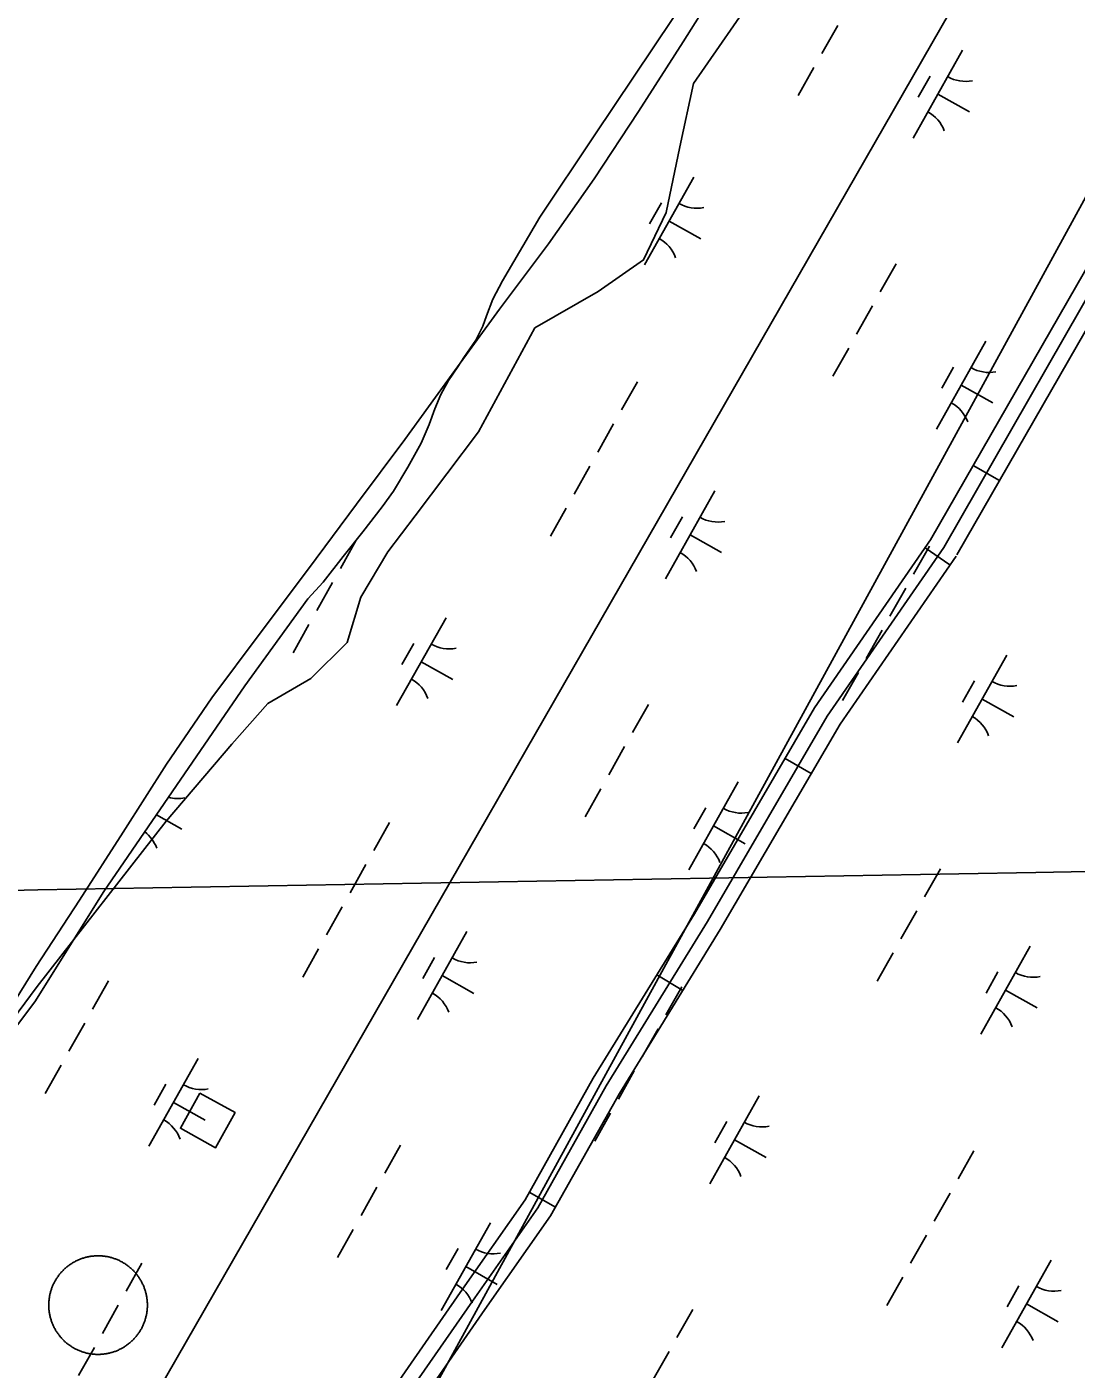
# Model space of a CAD drawing. Extents: x 3913936 to 3933962, y 195330 to 217741.
# Drawn here: x 3926700 to 3927221, y 205482 to 206148 of the extents above; entities that cross this region are included whole.
import ezdxf

# ---------------------------------------------------------------- set-up
doc = ezdxf.new("R2010")
doc.units = 0
for name, color, linetype in [('V-BLDG-OTLN', 7, 'Continuous'), ('V-DOMW-TANK', 7, 'Continuous'), ('V-GRID-MAJR', 7, 'Continuous'), ('V-RIVR-EDGE', 7, 'Continuous'), ('V-ROAD-CNTR', 7, 'Continuous'), ('V-RRAP-FSHR', 7, 'Continuous'), ('V-UTIL-LINE', 7, 'Continuous'), ('V-WETL-SWMP', 7, 'Continuous')]:
    doc.layers.add(name, color=color, linetype=linetype)

msp = doc.modelspace()

# ---------------------------------------------------------------- linework, layer by layer
at = {"layer": 'V-BLDG-OTLN'}
msp.add_lwpolyline([(3926785.93, 205618.99), (3926776.22, 205601.51), (3926793.7, 205591.8), (3926803.42, 205609.28)], close=True, dxfattribs=at)
at = {"layer": 'V-DOMW-TANK'}
for points in [[(3926715.02, 205527.3), (3926715.27, 205527.65), (3926715.51, 205528), (3926715.76, 205528.34), (3926716.02, 205528.68), (3926716.29, 205529.02), (3926716.56, 205529.35), (3926716.83, 205529.68), (3926717.11, 205530), (3926717.4, 205530.31), (3926717.69, 205530.62), (3926717.99, 205530.93), (3926718.29, 205531.23), (3926718.6, 205531.53), (3926718.91, 205531.82), (3926719.23, 205532.1), (3926719.56, 205532.38), (3926719.88, 205532.66), (3926720.22, 205532.93), (3926720.55, 205533.19), (3926720.9, 205533.44), (3926721.24, 205533.69), (3926721.59, 205533.94), (3926721.95, 205534.17), (3926722.31, 205534.4), (3926722.67, 205534.63), (3926723.04, 205534.85), (3926723.41, 205535.06), (3926723.78, 205535.27), (3926724.16, 205535.47), (3926724.54, 205535.66), (3926724.93, 205535.85), (3926725.31, 205536.02), (3926725.7, 205536.2), (3926726.1, 205536.36), (3926726.49, 205536.52), (3926726.9, 205536.67), (3926727.29, 205536.82), (3926727.7, 205536.96), (3926728.11, 205537.09), (3926728.51, 205537.21), (3926728.93, 205537.33), (3926729.34, 205537.44), (3926729.75, 205537.54), (3926730.17, 205537.63), (3926730.59, 205537.72), (3926731.01, 205537.8), (3926731.43, 205537.88), (3926731.85, 205537.94), (3926732.27, 205538), (3926732.7, 205538.05), (3926733.12, 205538.09), (3926733.55, 205538.13), (3926733.98, 205538.15), (3926734.4, 205538.18), (3926734.83, 205538.19), (3926735.25, 205538.2), (3926735.68, 205538.2), (3926736.11, 205538.19), (3926736.54, 205538.17), (3926736.96, 205538.15), (3926737.39, 205538.12), (3926737.81, 205538.08), (3926738.24, 205538.03), (3926738.66, 205537.98), (3926739.08, 205537.92), (3926739.51, 205537.85), (3926739.93, 205537.77), (3926740.35, 205537.69), (3926740.76, 205537.6), (3926741.18, 205537.5), (3926741.59, 205537.4), (3926742.01, 205537.29), (3926742.42, 205537.17), (3926742.83, 205537.04), (3926743.23, 205536.91), (3926743.63, 205536.77), (3926744.04, 205536.62), (3926744.43, 205536.47), (3926744.83, 205536.3), (3926745.22, 205536.14), (3926745.61, 205535.96), (3926746, 205535.78), (3926746.38, 205535.59), (3926746.76, 205535.4), (3926747.14, 205535.19), (3926747.51, 205534.99), (3926747.88, 205534.77), (3926748.24, 205534.55), (3926748.61, 205534.32), (3926748.96, 205534.09), (3926749.32, 205533.85), (3926749.67, 205533.6), (3926750.01, 205533.35), (3926750.35, 205533.09), (3926750.69, 205532.83), (3926751.02, 205532.56), (3926751.35, 205532.29), (3926751.67, 205532), (3926751.98, 205531.71), (3926752.29, 205531.42)], [(3926752.29, 205531.42), (3926752.6, 205531.12), (3926752.9, 205530.82), (3926753.2, 205530.51), (3926753.49, 205530.2), (3926753.77, 205529.88), (3926754.05, 205529.56), (3926754.33, 205529.23), (3926754.59, 205528.9), (3926754.86, 205528.56), (3926755.11, 205528.22), (3926755.36, 205527.87), (3926755.61, 205527.52), (3926755.84, 205527.17), (3926756.08, 205526.81), (3926756.3, 205526.45), (3926756.52, 205526.08), (3926756.73, 205525.71), (3926756.94, 205525.33), (3926757.14, 205524.96), (3926757.33, 205524.57), (3926757.52, 205524.19), (3926757.7, 205523.8), (3926757.87, 205523.41), (3926758.03, 205523.02), (3926758.19, 205522.62), (3926758.34, 205522.22), (3926758.49, 205521.82), (3926758.63, 205521.42), (3926758.76, 205521.01), (3926758.88, 205520.6), (3926759, 205520.19), (3926759.11, 205519.78), (3926759.21, 205519.36), (3926759.3, 205518.95), (3926759.39, 205518.52), (3926759.47, 205518.11), (3926759.54, 205517.68), (3926759.61, 205517.26), (3926759.67, 205516.84), (3926759.72, 205516.42), (3926759.76, 205515.99), (3926759.8, 205515.57), (3926759.83, 205515.14), (3926759.85, 205514.71), (3926759.86, 205514.29), (3926759.87, 205513.86), (3926759.87, 205513.43), (3926759.86, 205513), (3926759.84, 205512.58), (3926759.82, 205512.15), (3926759.78, 205511.73), (3926759.75, 205511.3), (3926759.7, 205510.87), (3926759.65, 205510.45), (3926759.59, 205510.03), (3926759.52, 205509.61), (3926759.44, 205509.19), (3926759.36, 205508.77), (3926759.27, 205508.35), (3926759.17, 205507.93), (3926759.07, 205507.52), (3926758.96, 205507.11), (3926758.84, 205506.7), (3926758.71, 205506.29), (3926758.58, 205505.88), (3926758.44, 205505.48), (3926758.29, 205505.08), (3926758.14, 205504.68), (3926757.97, 205504.29), (3926757.81, 205503.89), (3926757.63, 205503.5), (3926757.45, 205503.12), (3926757.26, 205502.73), (3926757.07, 205502.35), (3926756.86, 205501.98), (3926756.66, 205501.6), (3926756.44, 205501.23), (3926756.22, 205500.87), (3926755.99, 205500.51), (3926755.76, 205500.15), (3926755.52, 205499.8), (3926755.27, 205499.45), (3926755.02, 205499.1), (3926754.76, 205498.76), (3926754.5, 205498.43), (3926754.23, 205498.09), (3926753.95, 205497.77), (3926753.67, 205497.45), (3926753.38, 205497.13), (3926753.09, 205496.82), (3926752.79, 205496.51), (3926752.49, 205496.21), (3926752.18, 205495.92), (3926751.87, 205495.62), (3926751.55, 205495.34), (3926751.23, 205495.06), (3926750.9, 205494.79), (3926750.57, 205494.52), (3926750.23, 205494.26), (3926749.89, 205494)], [(3926713.45, 205502.87), (3926713.27, 205503.26), (3926713.09, 205503.64), (3926712.92, 205504.03), (3926712.75, 205504.43), (3926712.59, 205504.82), (3926712.44, 205505.22), (3926712.29, 205505.62), (3926712.16, 205506.03), (3926712.03, 205506.44), (3926711.9, 205506.84), (3926711.79, 205507.26), (3926711.68, 205507.67), (3926711.57, 205508.08), (3926711.48, 205508.5), (3926711.39, 205508.92), (3926711.31, 205509.34), (3926711.24, 205509.76), (3926711.18, 205510.18), (3926711.12, 205510.6), (3926711.06, 205511.03), (3926711.02, 205511.45), (3926710.99, 205511.88), (3926710.96, 205512.3), (3926710.94, 205512.73), (3926710.92, 205513.16), (3926710.92, 205513.58), (3926710.92, 205514.01), (3926710.93, 205514.44), (3926710.94, 205514.86), (3926710.97, 205515.29), (3926711, 205515.72), (3926711.04, 205516.14), (3926711.08, 205516.57), (3926711.14, 205516.99), (3926711.2, 205517.42), (3926711.27, 205517.84), (3926711.34, 205518.26), (3926711.42, 205518.68), (3926711.51, 205519.09), (3926711.61, 205519.51), (3926711.71, 205519.92), (3926711.83, 205520.34), (3926711.95, 205520.75), (3926712.07, 205521.15), (3926712.21, 205521.56), (3926712.35, 205521.96), (3926712.49, 205522.36), (3926712.65, 205522.76), (3926712.81, 205523.16), (3926712.98, 205523.55), (3926713.15, 205523.94), (3926713.33, 205524.33), (3926713.52, 205524.71), (3926713.72, 205525.09), (3926713.92, 205525.47), (3926714.13, 205525.84), (3926714.34, 205526.21), (3926714.56, 205526.58), (3926714.79, 205526.94), (3926715.02, 205527.3)], [(3926749.89, 205494), (3926749.54, 205493.75), (3926749.19, 205493.51), (3926748.84, 205493.27), (3926748.48, 205493.04), (3926748.12, 205492.81), (3926747.75, 205492.59), (3926747.38, 205492.38), (3926747, 205492.18), (3926746.63, 205491.98), (3926746.25, 205491.78), (3926745.86, 205491.6), (3926745.47, 205491.42), (3926745.08, 205491.25), (3926744.69, 205491.08), (3926744.29, 205490.92), (3926743.89, 205490.77), (3926743.49, 205490.62), (3926743.08, 205490.49), (3926742.68, 205490.36), (3926742.27, 205490.23), (3926741.86, 205490.11), (3926741.44, 205490.01), (3926741.03, 205489.9), (3926740.62, 205489.81), (3926740.2, 205489.72), (3926739.78, 205489.64), (3926739.35, 205489.57), (3926738.93, 205489.5), (3926738.51, 205489.45), (3926738.08, 205489.39), (3926737.66, 205489.35), (3926737.24, 205489.32), (3926736.81, 205489.29), (3926736.38, 205489.27), (3926735.96, 205489.26), (3926735.53, 205489.25), (3926735.1, 205489.25), (3926734.67, 205489.26), (3926734.25, 205489.27), (3926733.82, 205489.3), (3926733.4, 205489.33), (3926732.97, 205489.37), (3926732.55, 205489.41), (3926732.12, 205489.47), (3926731.7, 205489.53), (3926731.28, 205489.6), (3926730.86, 205489.67), (3926730.44, 205489.75), (3926730.02, 205489.84), (3926729.6, 205489.94), (3926729.19, 205490.05), (3926728.78, 205490.16), (3926728.37, 205490.28), (3926727.96, 205490.4), (3926727.55, 205490.54), (3926727.15, 205490.68), (3926726.75, 205490.82), (3926726.35, 205490.98), (3926725.96, 205491.14), (3926725.56, 205491.31), (3926725.17, 205491.48), (3926724.79, 205491.66), (3926724.4, 205491.85), (3926724.02, 205492.05), (3926723.65, 205492.25), (3926723.27, 205492.46), (3926722.9, 205492.67), (3926722.54, 205492.89), (3926722.18, 205493.12), (3926721.82, 205493.36), (3926721.47, 205493.6), (3926721.12, 205493.84), (3926720.77, 205494.09), (3926720.43, 205494.35), (3926720.1, 205494.61), (3926719.76, 205494.89), (3926719.44, 205495.16), (3926719.12, 205495.44), (3926718.8, 205495.73), (3926718.49, 205496.02), (3926718.18, 205496.32), (3926717.88, 205496.62), (3926717.58, 205496.93), (3926717.29, 205497.24), (3926717.01, 205497.56), (3926716.73, 205497.89), (3926716.46, 205498.21), (3926716.19, 205498.55), (3926715.93, 205498.88), (3926715.67, 205499.23), (3926715.42, 205499.57), (3926715.18, 205499.92), (3926714.94, 205500.28), (3926714.71, 205500.64), (3926714.48, 205501), (3926714.26, 205501.36), (3926714.05, 205501.74), (3926713.85, 205502.11), (3926713.65, 205502.49), (3926713.45, 205502.87)]]:
    msp.add_lwpolyline(points, dxfattribs=at)
at = {"layer": 'V-GRID-MAJR'}
msp.add_spline([(3919352.04, 205590.79), (3919894.41, 205600.25), (3925219.37, 205693.59), (3930096.8, 205779.76)], degree=3, dxfattribs=at)
at = {"layer": 'V-RIVR-EDGE'}
msp.add_lwpolyline([(3927063.46, 206167.34), (3927030.88, 206120.16), (3927024.14, 206088.7), (3927017.4, 206056.12), (3927006.17, 206032.53), (3926983.7, 206016.8), (3926952.25, 205998.83), (3926924.16, 205947.15), (3926892.71, 205905.59), (3926879.22, 205887.61), (3926865.74, 205865.14), (3926859, 205842.68), (3926841.03, 205824.7), (3926819.68, 205812.34), (3926801.71, 205792.12), (3926769.13, 205753.93), (3926705.1, 205671.92), (3926634.32, 205576.43), (3926580.4, 205494.42), (3926575.91, 205476.45)], dxfattribs=at)
at = {"layer": 'V-ROAD-CNTR'}
for p, q in [((3927182.83, 205923.02), (3927169.82, 205930.49)), ((3927145.9, 205889.64), (3927158.24, 205881.11)), ((3927076.41, 205785.12), (3927089.36, 205777.57)), ((3927012.81, 205677.72), (3927025.59, 205669.87)), ((3926949.38, 205569.7), (3926962.45, 205562.35))]:
    msp.add_line(p, q, dxfattribs=at)
for points in [[(3927918.12, 207135.44), (3927789.17, 206976.09), (3927647.42, 206723.92), (3927505.4, 206494.22), (3927372.77, 206288.92), (3927242.18, 206056.6), (3927148.63, 205893.55)], [(3927558.65, 206566.08), (3927511.74, 206490.21), (3927379.19, 206285.04), (3927248.7, 206052.9), (3927155.14, 205889.81)], [(3927408.18, 206316.08), (3927385.62, 206281.16), (3927255.22, 206049.2), (3927161.64, 205886.08)], [(3926727.99, 205237.11), (3926753.79, 205283.01), (3926779.44, 205324.79), (3926813.29, 205377.3), (3926849.04, 205421.76), (3926880.66, 205470.37), (3926915.04, 205520.04), (3926947.31, 205566.03), (3926981.2, 205626.32), (3927031.37, 205707.91), (3927091, 205810.16), (3927148.97, 205894.08)], [(3927155.14, 205889.81), (3927097.34, 205806.13), (3927037.81, 205704.06), (3926987.67, 205622.52), (3926953.67, 205562.03), (3926921.2, 205515.75), (3926886.88, 205466.19), (3926855.13, 205417.35), (3926819.38, 205372.9), (3926785.79, 205320.79), (3926760.26, 205279.21), (3926734.53, 205233.43)], [(3926741.06, 205229.76), (3926766.73, 205275.41), (3926792.13, 205316.8), (3926825.47, 205368.51), (3926861.21, 205412.95), (3926893.11, 205462.01), (3926927.35, 205511.46), (3926960.02, 205558.03), (3926994.14, 205618.72), (3927044.24, 205700.2), (3927103.67, 205802.1), (3927161.31, 205885.55)]]:
    msp.add_lwpolyline(points, dxfattribs=at)
at = {"layer": 'V-RRAP-FSHR'}
msp.add_lwpolyline([(3926586.96, 205472.12), (3926605.75, 205507.43), (3926624.55, 205542.74), (3926643.35, 205578.45), (3926662.15, 205613.35), (3926683.11, 205647.39), (3926704.67, 205681.86), (3926726.23, 205714.78), (3926747.78, 205748.47), (3926769.34, 205782.17), (3926791.92, 205815.16), (3926815.84, 205847.22), (3926839.76, 205879.28), (3926863.68, 205911.34), (3926887.6, 205943.4), (3926911.1, 205975.76), (3926934.6, 206008.14), (3926958.89, 206040.51), (3926981.58, 206072.88), (3927003.58, 206106.27), (3927025.76, 206140.8), (3927046.57, 206173.74)], dxfattribs=at)
at = {"layer": 'V-UTIL-LINE'}
for points in [[(3922259.35, 198607.65), (3922481.8, 198996.51), (3922891.23, 199568.37), (3923401.91, 200205.88), (3924391.34, 201632.88), (3925141.51, 202100.49), (3925635.89, 202689.84), (3926060.57, 203224.55), (3926266.36, 203722.12), (3926398.76, 204373.14), (3926759.45, 205211.96), (3927229.53, 206070.79), (3927602.51, 206766.2), (3928031.78, 207586.17)], [(3927650.36, 207012.75), (3925143.73, 202648.17), (3924419.49, 201771.61), (3924393.53, 201817.62)]]:
    msp.add_lwpolyline(points, dxfattribs=at)
at = {"layer": 'V-WETL-SWMP'}
for p, q in [((3927102.51, 206148.97), (3927094.67, 206135.02)), ((3927164.44, 206136.62), (3927139.93, 206093.03)), ((3927090.75, 206128.05), (3927082.91, 206114.1)), ((3927148.4, 206123.83), (3927142.52, 206113.37)), ((3927152.18, 206114.82), (3927167.88, 206106)), ((3927031.07, 206073.66), (3927006.57, 206030.07)), ((3927015.03, 206060.87), (3927009.15, 206050.41)), ((3927018.82, 206051.86), (3927034.51, 206043.04)), ((3927131.49, 206030.63), (3927123.65, 206016.68)), ((3927119.73, 206009.71), (3927111.89, 205995.76)), ((3927107.97, 205988.79), (3927100.13, 205974.84)), ((3927176.06, 205992.15), (3927151.56, 205948.56)), ((3927160.03, 205979.36), (3927154.15, 205968.9)), ((3927003.06, 205972.05), (3926995.22, 205958.1)), ((3927163.81, 205970.35), (3927179.51, 205961.53)), ((3926991.3, 205951.13), (3926983.45, 205937.18)), ((3926979.53, 205930.21), (3926971.69, 205916.26)), ((3927041.46, 205917.86), (3927016.96, 205874.27)), ((3926967.77, 205909.29), (3926959.93, 205895.34)), ((3927025.43, 205905.07), (3927019.55, 205894.61)), ((3927029.21, 205896.06), (3927044.9, 205887.24)), ((3926863.52, 205893.38), (3926855.68, 205879.43)), ((3927148.05, 205890.54), (3927140.21, 205876.59)), ((3926851.76, 205872.46), (3926843.92, 205858.51)), ((3927136.29, 205869.62), (3927128.45, 205855.67)), ((3926908.09, 205854.9), (3926883.59, 205811.31)), ((3926840, 205851.54), (3926832.16, 205837.59)), ((3927124.53, 205848.7), (3927116.69, 205834.75)), ((3926892.06, 205842.11), (3926886.18, 205831.65)), ((3927186.46, 205836.35), (3927161.96, 205792.76)), ((3926895.84, 205833.1), (3926911.53, 205824.28)), ((3927112.77, 205827.78), (3927104.93, 205813.83)), ((3927170.42, 205823.57), (3927164.54, 205813.1)), ((3927008.52, 205811.87), (3927000.67, 205797.92)), ((3927174.21, 205814.55), (3927189.9, 205805.73)), ((3926996.75, 205790.95), (3926988.91, 205777)), ((3926984.99, 205770.03), (3926977.15, 205756.08)), ((3927053.09, 205773.39), (3927028.59, 205729.8)), ((3926764.32, 205757.08), (3926776.93, 205749.99)), ((3927037.06, 205760.61), (3927031.18, 205750.15)), ((3926880.08, 205753.29), (3926872.24, 205739.34)), ((3927040.84, 205751.59), (3927056.53, 205742.77)), ((3926868.32, 205732.37), (3926860.48, 205718.42)), ((3927153.51, 205730.36), (3927145.67, 205716.42)), ((3926856.56, 205711.45), (3926848.72, 205697.5)), ((3927141.75, 205709.44), (3927133.91, 205695.49)), ((3926918.49, 205699.1), (3926893.99, 205655.51)), ((3926844.8, 205690.53), (3926836.96, 205676.58)), ((3927129.99, 205688.52), (3927122.15, 205674.57)), ((3927198.09, 205691.88), (3927173.59, 205648.29)), ((3926902.45, 205686.32), (3926896.57, 205675.86)), ((3926906.24, 205677.3), (3926921.93, 205668.48)), ((3927182.05, 205679.1), (3927176.17, 205668.64)), ((3926740.54, 205674.62), (3926732.7, 205660.67)), ((3927025.08, 205671.78), (3927017.24, 205657.84)), ((3927185.84, 205670.09), (3927201.53, 205661.27)), ((3926728.78, 205653.7), (3926720.94, 205639.75)), ((3927013.32, 205650.86), (3927005.48, 205636.91)), ((3926785.12, 205636.14), (3926760.62, 205592.55)), ((3926717.02, 205632.78), (3926709.18, 205618.83)), ((3927001.56, 205629.94), (3926993.72, 205615.99)), ((3926769.08, 205623.36), (3926763.2, 205612.9)), ((3927063.49, 205617.59), (3927038.99, 205574)), ((3926772.87, 205614.34), (3926788.56, 205605.52)), ((3926989.8, 205609.02), (3926981.96, 205595.07)), ((3927047.45, 205604.81), (3927041.57, 205594.35)), ((3927051.24, 205595.8), (3927066.93, 205586.97)), ((3926885.54, 205593.11), (3926877.7, 205579.17)), ((3927170.08, 205590.27), (3927162.24, 205576.33)), ((3926873.78, 205572.19), (3926865.94, 205558.24)), ((3927158.32, 205569.35), (3927150.48, 205555.41)), ((3926862.02, 205551.27), (3926854.18, 205537.32)), ((3926930.12, 205554.63), (3926905.62, 205511.04)), ((3927146.56, 205548.43), (3927138.72, 205534.48)), ((3926914.08, 205541.85), (3926908.2, 205531.39)), ((3927208.48, 205536.08), (3927183.98, 205492.49)), ((3926757.11, 205534.53), (3926749.27, 205520.59)), ((3926917.87, 205532.84), (3926933.56, 205524.02)), ((3927134.8, 205527.51), (3927126.96, 205513.56)), ((3927192.45, 205523.3), (3927186.57, 205512.84)), ((3926745.35, 205513.61), (3926737.51, 205499.66)), ((3927030.54, 205511.6), (3927022.7, 205497.66)), ((3927196.23, 205514.29), (3927211.92, 205505.47)), ((3926733.59, 205492.69), (3926725.75, 205478.74)), ((3927018.78, 205490.68), (3927010.94, 205476.74))]:
    msp.add_line(p, q, dxfattribs=at)
msp.add_lwpolyline([(3927021.08, 206152.86), (3926981.67, 206094.23), (3926954.73, 206053.77), (3926936.2, 206022.15), (3926931.39, 206013.08), (3926928.12, 206004.8), (3926926.36, 205999.63), (3926922.82, 205992.64), (3926916.97, 205984.08), (3926913.92, 205979.41), (3926909.34, 205972.66), (3926905.54, 205965.67), (3926902.52, 205958.68), (3926899.75, 205950.92), (3926895.71, 205941.6), (3926889.12, 205929.68), (3926882.02, 205917.76), (3926876.42, 205909.98), (3926866.74, 205897.51), (3926857.06, 205885.31), (3926847.13, 205872.58), (3926839.47, 205864.26), (3926808.17, 205821.18), (3926738.24, 205718.97), (3926703.95, 205664.26), (3926685.37, 205639.6)], dxfattribs=at)
for centre, start, end in [((3927165.93, 206138.78), 239.88608, 281.42974), ((3927138.86, 206090.63), 19.88608, 61.42973), ((3927032.56, 206075.82), 239.88608, 281.42974), ((3927005.49, 206027.67), 19.88608, 61.42973), ((3927177.56, 205994.32), 239.88608, 281.42974), ((3927150.49, 205946.16), 19.88608, 61.42973), ((3927042.95, 205920.03), 239.88608, 281.42974), ((3927015.88, 205871.87), 19.88608, 61.42973), ((3926909.59, 205857.07), 239.88608, 281.42974), ((3926882.51, 205808.91), 19.88608, 61.42973), ((3927187.95, 205838.52), 239.88608, 281.42974), ((3927160.88, 205790.36), 19.88608, 61.42973), ((3926774.98, 205782.78), 254.51029, 281.42974), ((3927054.58, 205775.56), 239.88608, 281.42974), ((3926747.91, 205734.62), 19.88608, 52.83817), ((3927027.51, 205727.4), 19.88608, 61.42973), ((3926919.98, 205701.27), 239.88608, 281.42974), ((3927199.58, 205694.05), 239.88608, 281.42974), ((3926892.91, 205653.11), 19.88608, 61.42973), ((3927172.51, 205645.89), 19.88608, 61.42973), ((3926786.61, 205638.31), 239.88608, 281.42974), ((3926759.54, 205590.15), 19.88608, 61.42973), ((3927064.98, 205619.76), 239.88608, 281.42974), ((3927037.91, 205571.6), 19.88608, 61.42973), ((3926931.61, 205556.8), 239.88608, 281.42974), ((3926904.54, 205508.64), 19.88608, 61.42973), ((3927209.98, 205538.25), 239.88608, 281.42974), ((3927182.91, 205490.09), 19.88608, 61.42973)]:
    msp.add_arc(centre, 17.62, start, end, dxfattribs=at)

doc.saveas('drawing.dxf')
